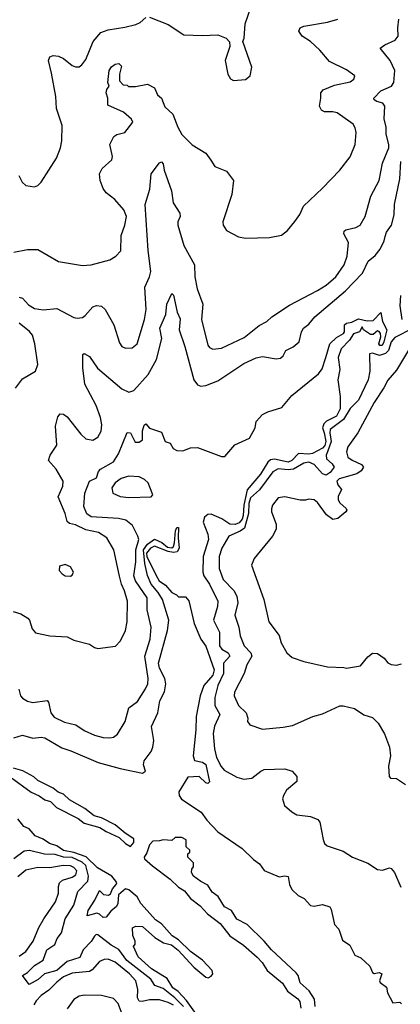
# Model space of a CAD drawing. Extents: x 2086813 to 2278017, y 548126 to 753336.
# Tile 289 of 461: x 2191499 to 2193718, y 681168 to 686902. Entities that reach past the tile are written whole.
import ezdxf

# ---------------------------------------------------------------- set-up
doc = ezdxf.new("R2010")
doc.units = 0

msp = doc.modelspace()

# ---------------------------------------------------------------- linework, layer by layer
at = {"layer": '0CON10XD'}
for points in [[(2192255, 686915.7), (2192364.5, 686874.5), (2192455, 686814), (2192565, 686809.2), (2192653.9, 686813.9), (2192702.5, 686795), (2192723, 686773), (2192723.3, 686745), (2192697.5, 686665), (2192713.3, 686585), (2192727, 686557), (2192745, 686546.7), (2192815, 686553.3), (2192842.5, 686575), (2192852.5, 686625), (2192800, 686775), (2192806.7, 686795), (2192813, 686877), (2192863.5, 687025)], [(2191465, 685547.5), (2191545, 685562.5), (2191605, 685564.2), (2191725, 685494), (2191865, 685470.8), (2191915, 685474.2), (2192025, 685504), (2192058.8, 685525), (2192089.2, 685555), (2192089.6, 685645), (2192111.8, 685705), (2192121.5, 685755), (2192106.9, 685795), (2192054.5, 685854.5), (2192003.4, 685893.4), (2191985, 685918.8), (2191967.8, 685965), (2191964.3, 686005), (2191980, 686035), (2192036.9, 686085), (2192039.1, 686105), (2192024.1, 686175), (2192048.2, 686221.8), (2192065, 686232.9), (2192111.5, 686245), (2192158, 686305), (2192151.7, 686321.7), (2192103.6, 686363.6), (2192013.6, 686403.6), (2192012.5, 686445), (2192003.8, 686475), (2192007.5, 686495), (2192020, 686515), (2192013.3, 686535), (2192021.4, 686605), (2192035, 686626.7), (2192055, 686643.3), (2192076.4, 686646.4), (2192091.7, 686631.7), (2192080, 686585), (2192080, 686545), (2192101.7, 686521.7), (2192125, 686520), (2192132.5, 686512.5), (2192175, 686512.5), (2192245, 686526.7), (2192285, 686505.8), (2192303.3, 686463.3), (2192325.4, 686445.4), (2192345.5, 686395), (2192391.1, 686351.1), (2192420.5, 686275), (2192443.9, 686233.9), (2192505, 686172.9), (2192584.4, 686124.4), (2192612.7, 686082.7), (2192636.4, 686046.4), (2192705, 686018.8), (2192745.6, 685965), (2192736.6, 685883.4), (2192684.2, 685725), (2192686, 685705), (2192703.8, 685675), (2192775, 685638), (2192815, 685630), (2192955, 685633.8), (2193025, 685646.7), (2193060, 685675), (2193103, 685727), (2193132.7, 685767.3), (2193154.4, 685815.6), (2193265, 685920), (2193365, 686026), (2193425, 686103.8), (2193454.2, 686175), (2193460.8, 686245), (2193455, 686272.5), (2193443, 686293), (2193348.9, 686358.9), (2193325, 686365.5), (2193275.7, 686365.7), (2193258.8, 686375), (2193247.7, 686397.7), (2193254.4, 686445.6), (2193254.5, 686475.5), (2193267.4, 686492.6), (2193335, 686520), (2193425, 686540), (2193446.7, 686555), (2193453.3, 686575), (2193405, 686610), (2193305, 686658.8), (2193248.8, 686725), (2193193.8, 686773.8), (2193145, 686805.7), (2193127.1, 686835), (2193133.8, 686855), (2193155, 686864.3), (2193293.1, 686886.9), (2193354.6, 686905.4)], [(2191493.1, 685995), (2191514, 685955), (2191535, 685936.7), (2191585, 685928.8), (2191605, 685936.7), (2191624.2, 685955.8), (2191714.2, 686095), (2191736, 686155), (2191743.9, 686196.1), (2191745.7, 686285), (2191714.1, 686384.1), (2191709.1, 686455), (2191685, 686590), (2191666, 686665), (2191675, 686685.8), (2191695, 686692.9), (2191725, 686690), (2191755, 686675.6), (2191805, 686635.6), (2191825, 686626.9), (2191845, 686627.1), (2191861.7, 686638.3), (2191885, 686670), (2191927.5, 686775), (2191972.6, 686827.4), (2192015, 686843.4), (2192112.7, 686857.3), (2192176.4, 686873.6), (2192201.2, 686885), (2192235, 686914)], [(2191495, 685286), (2191515, 685280), (2191550.6, 685240.6), (2191585, 685220.6), (2191635, 685212.7), (2191715, 685220), (2191815, 685167.5), (2191835, 685162.9), (2191865, 685167.5), (2191881.3, 685178.7), (2191925, 685230), (2191947.7, 685237.7), (2191975, 685234.2), (2191997.1, 685215), (2192047.5, 685125), (2192080, 685020), (2192095, 684999.2), (2192115, 684988.1), (2192155, 684991.1), (2192184.4, 685015), (2192227.2, 685155), (2192235.4, 685215), (2192228.9, 685345), (2192256.7, 685405), (2192263.2, 685435), (2192248, 685558), (2192230, 685825), (2192257.5, 685915), (2192266, 686005), (2192315, 686068.8), (2192325, 686073.3), (2192335, 686062.5), (2192341.4, 686025), (2192384.5, 685905), (2192394.5, 685835), (2192432, 685775), (2192434, 685755), (2192421.1, 685725), (2192420.5, 685705), (2192455, 685586), (2192517.5, 685475), (2192520.4, 685405), (2192534.5, 685335), (2192566.4, 685245), (2192559.6, 685155), (2192595, 685006.7), (2192605, 684992), (2192625, 684982.5), (2192675, 684988.9), (2192808.1, 685051.9), (2192895, 685121.2), (2192940, 685145), (2192969.2, 685170.8), (2193071.1, 685238.9), (2193235.7, 685324.3), (2193285, 685356.1), (2193341.5, 685405), (2193390, 685475), (2193407.7, 685525), (2193416.4, 685603.6), (2193389.1, 685655), (2193390.5, 685669.5), (2193401.1, 685678.9), (2193458.1, 685691.9), (2193484.2, 685705), (2193513.8, 685756.2), (2193546.4, 685875), (2193594.7, 685965.3), (2193614, 686066), (2193650.3, 686155), (2193651.2, 686175), (2193635.3, 686235), (2193634.8, 686275), (2193623.5, 686325), (2193628.4, 686398.4), (2193615.9, 686415.9), (2193580.8, 686425), (2193565.7, 686435), (2193563.1, 686445), (2193605, 686488.1), (2193666.7, 686515), (2193680.7, 686535), (2193686.9, 686605), (2193658.6, 686665), (2193600, 686735), (2193628, 686755), (2193687.3, 686782.7), (2193705.5, 686805), (2193702.9, 686855), (2193708.9, 686905)], [(2191461.2, 683455), (2191505, 683441.1), (2191547.1, 683417.1), (2191557.1, 683405), (2191571.9, 683355), (2191592, 683332), (2191675, 683314.2), (2191775, 683308), (2191815, 683288), (2191905, 683266), (2191935, 683246.2), (2191955, 683240.8), (2192057, 683253), (2192086.2, 683285), (2192115.7, 683344.3), (2192125.5, 683394.5), (2192127.8, 683515), (2192110.6, 683575), (2192091.9, 683615), (2192081.7, 683661.7), (2192047.3, 683815), (2192006.9, 683885), (2191957.5, 683915), (2191885, 683930.5), (2191825, 683960), (2191788.7, 683968.7), (2191775, 683980), (2191765, 684026), (2191722.4, 684122.4), (2191751.4, 684185), (2191752.9, 684215), (2191711.9, 684285), (2191667.8, 684335), (2191677.5, 684365), (2191716.1, 684425), (2191707.5, 684535), (2191721.2, 684588.8), (2191735, 684606), (2191755, 684604.2), (2191775, 684589.4), (2191855, 684488.1), (2191885, 684461.1), (2191925, 684453.1), (2191955, 684470), (2191974.6, 684505.4), (2191977.8, 684542.2), (2191970.9, 684585), (2191944.7, 684655), (2191879.4, 684779.4), (2191867.9, 684875), (2191867.5, 684952.5), (2191875, 684957.5), (2191905, 684939.6), (2191952.4, 684872.4), (2192095, 684752.9), (2192135, 684733.5), (2192165, 684741.5), (2192247.2, 684835), (2192296.5, 684923.5), (2192326.9, 685045), (2192316.3, 685105), (2192350.5, 685185), (2192357.5, 685245), (2192385, 685308), (2192395, 685296.7), (2192417.6, 685197.6), (2192435, 685160), (2192427.9, 685095), (2192461.4, 684998.6), (2192515, 684803.8), (2192535, 684775.7), (2192555, 684768.5), (2192585, 684772.1), (2192655, 684799.2), (2192805, 684898.8), (2192877.3, 684932.7), (2192915, 684941.1), (2192995, 684926.9), (2193019.3, 684930.7), (2193035.7, 684945), (2193051.2, 684975), (2193094.1, 684995.9), (2193127.5, 685025), (2193142, 685085), (2193154, 685105), (2193185, 685129.4), (2193218.9, 685171.1), (2193397.7, 685322.3), (2193497.1, 685425), (2193531.2, 685495), (2193571.5, 685528.5), (2193600, 685565), (2193624.2, 685614.2), (2193629.7, 685639.7), (2193637.5, 685665), (2193666.1, 685705), (2193681.7, 685765), (2193683.9, 685825), (2193714.7, 685975), (2193720.9, 686075)], [(2193718.3, 685295), (2193714.2, 685235), (2193726.6, 685156.6)], [(2191493.5, 683003.5), (2191504.6, 682965), (2191515, 682951.1), (2191545, 682933.2), (2191575, 682926.4), (2191658.2, 682938.2), (2191667.9, 682927.9), (2191680.4, 682865), (2191699.4, 682839.4), (2191760.9, 682810.9), (2191825.8, 682795.8), (2191875, 682762.3), (2191935, 682734.6), (2191985, 682721.8), (2192025, 682720.6), (2192045.4, 682724.6), (2192069.2, 682740.8), (2192114.2, 682815.8), (2192136, 682894), (2192185, 682930.6), (2192233.2, 683005), (2192245.3, 683035), (2192248.8, 683065), (2192227.6, 683195), (2192260.4, 683295), (2192266.3, 683365), (2192241.2, 683465), (2192241.9, 683535), (2192173.4, 683635), (2192163.7, 683663.7), (2192175.1, 683744.9), (2192175.6, 683815), (2192192.6, 683875), (2192188, 683895), (2192156.7, 683956.7), (2192118, 683988), (2192075, 683997.4), (2191916.6, 684006.6), (2191891.2, 684025), (2191873.2, 684066.8), (2191878.2, 684145), (2191905, 684213.8), (2191946.6, 684233.4), (2191959.2, 684270.8), (2191970, 684285), (2192045, 684327.8), (2192074.1, 684374.1), (2192125, 684496.9), (2192145.8, 684495), (2192171.7, 684441.7), (2192195, 684442.5), (2192215, 684454.2), (2192215, 684507.5), (2192225, 684540), (2192235, 684547.5), (2192255, 684522.9), (2192325, 684500), (2192347.5, 684445), (2192375.8, 684435.8), (2192393.3, 684405), (2192415, 684393.8), (2192449.5, 684390.5), (2192495, 684408), (2192535, 684410), (2192675, 684357.5), (2192695, 684358), (2192753.2, 684426.8), (2192837.9, 684465), (2192871.3, 684525), (2192878.1, 684561.9), (2192915, 684602.1), (2192945, 684618.9), (2193027.3, 684642.7), (2193085, 684712.6), (2193240.9, 684839.1), (2193261.7, 684868.3), (2193284.6, 684934.6), (2193308, 685015), (2193345, 685051.1), (2193387.5, 685075), (2193392.8, 685085), (2193393.3, 685125), (2193405, 685135.4), (2193435, 685140), (2193475, 685160), (2193525, 685148.9), (2193560, 685150), (2193605, 685197.5), (2193613.6, 685143.6), (2193638.9, 685095), (2193622.7, 685025), (2193612, 685005), (2193599.2, 685005), (2193593.2, 685015), (2193604.4, 685055.6), (2193602.9, 685075), (2193595.5, 685085.5), (2193585, 685090.6), (2193560.6, 685069.4), (2193545, 685068.2), (2193503.8, 685095), (2193495, 685113.3), (2193480.6, 685085), (2193445, 685072.5), (2193422.5, 685035), (2193372.5, 684985), (2193355.6, 684935), (2193364.4, 684865), (2193353.1, 684805), (2193366.8, 684706.8), (2193367.4, 684635), (2193345, 684592.6), (2193287, 684563), (2193271.6, 684548.4), (2193265.1, 684525), (2193274.3, 684495), (2193284.5, 684445), (2193278.3, 684421.7), (2193265, 684407), (2193206.7, 684375), (2193185, 684370.7), (2193125.1, 684374.9), (2193085, 684334.8), (2193065, 684325.8), (2192985, 684342.3), (2192961.5, 684338.5), (2192945, 684326), (2192901.9, 684255), (2192825.5, 684164.5), (2192805.3, 684075.2), (2192802, 684015), (2192795, 683993), (2192777.9, 683972.1), (2192755, 683962.9), (2192725, 683964.9), (2192677.5, 683995), (2192615, 684022.3), (2192595, 684020.8), (2192576.6, 684005), (2192569.2, 683975), (2192596.7, 683905), (2192600.3, 683875), (2192568.1, 683775), (2192567, 683685), (2192573.4, 683663.4), (2192605.2, 683615), (2192653.9, 683515), (2192652.4, 683485), (2192628.8, 683405), (2192664.1, 683335), (2192664.7, 683255), (2192677, 683237), (2192713.8, 683215), (2192723.8, 683195), (2192688.1, 683155), (2192687.9, 683095), (2192653.4, 683025), (2192635.7, 682955), (2192637.4, 682907.4), (2192666.1, 682855), (2192635, 682787.5), (2192626, 682745), (2192634.6, 682655.4), (2192646.8, 682605), (2192672.6, 682552.6), (2192691.5, 682531.5), (2192765, 682490.5), (2192805, 682479.1), (2192852, 682485), (2192904, 682526), (2192925, 682534.5), (2193045, 682538.9), (2193086.6, 682526.6), (2193114.2, 682495), (2193114.2, 682465), (2193054, 682415), (2193036, 682385), (2193032, 682365), (2193042, 682325), (2193085, 682288)], [(2191475, 684756.7), (2191515, 684810), (2191591.2, 684855), (2191605.7, 684894.3), (2191588.2, 685015), (2191573.3, 685065), (2191556.8, 685086.8), (2191496.5, 685135)], [(2193792.7, 685105), (2193685, 685051.2), (2193664.9, 685025), (2193649.4, 684975), (2193632.1, 684957.9), (2193596.8, 684946.8), (2193555, 684960), (2193539.2, 684955), (2193539.5, 684855), (2193530.4, 684805), (2193473.8, 684686.2), (2193425, 684638), (2193385.9, 684574.1), (2193309, 684515), (2193306.1, 684495), (2193314.3, 684445), (2193292.8, 684385), (2193285.4, 684365), (2193287.8, 684345), (2193321.4, 684315), (2193332.2, 684295), (2193308.6, 684265), (2193285, 684249.3), (2193265, 684257), (2193215, 684311.9), (2193185, 684324.4), (2193155, 684318.4), (2193095, 684284.1), (2193065, 684280.3), (2193005, 684286.3), (2192975, 684268.9), (2192896.4, 684163.6), (2192845, 684117.8), (2192835.8, 684085), (2192833.5, 684026.5), (2192808.6, 683941.4), (2192785, 683922.8), (2192718.8, 683895), (2192677.1, 683825), (2192661.4, 683775), (2192661.4, 683705), (2192685, 683641.5), (2192747.7, 683577.7), (2192765.3, 683545), (2192770, 683505), (2192753.9, 683435), (2192777.3, 683365), (2192784.2, 683314.2), (2192807.5, 683255), (2192845.9, 683215), (2192852.4, 683195), (2192823.2, 683145), (2192808, 683095), (2192750.5, 682985), (2192748.5, 682965), (2192775, 682908), (2192820, 682865), (2192829.2, 682835), (2192826.2, 682815), (2192840, 682795), (2192915, 682771.2), (2193035, 682781.2), (2193088.8, 682791.2), (2193207.5, 682845), (2193265, 682860), (2193365, 682905.6), (2193385, 682907.1), (2193451.1, 682891.1), (2193504.3, 682854.3), (2193555, 682839.2), (2193588.6, 682805), (2193625, 682743.3), (2193654, 682665), (2193660, 682615), (2193650, 682555), (2193652.5, 682495), (2193660, 682485), (2193695, 682482.5), (2193748.3, 682448.3)], [(2193765, 684976.9), (2193695, 684860.8), (2193645, 684801.9), (2193622.4, 684757.6), (2193565, 684673.1), (2193469.5, 684495), (2193411.5, 684415), (2193404.5, 684385), (2193411.5, 684355), (2193436.5, 684336.5), (2193490.9, 684310.9), (2193503.3, 684295), (2193490.5, 684275), (2193465, 684258.1), (2193362, 684228), (2193347.5, 684215), (2193353.2, 684193.2), (2193375.6, 684165), (2193355.3, 684125), (2193356.2, 684105), (2193365, 684087.7), (2193402.2, 684055), (2193405.7, 684045), (2193400.6, 684035), (2193353.4, 683996.6), (2193325, 683990.5), (2193287.8, 684017.8), (2193235, 684090), (2193215, 684106), (2193185, 684110), (2193165, 684103.3), (2193135, 684104), (2193045, 684123.8), (2193005, 684116.7), (2192973.3, 684075), (2192966.4, 684053.6), (2192966.7, 684035), (2192994, 683965), (2192994, 683935), (2192972, 683895), (2192865, 683763.3), (2192850, 683725), (2192922.5, 683525), (2192951.9, 683395), (2193011.4, 683315), (2193023.4, 683273.4), (2193056.2, 683215), (2193087.3, 683187.3), (2193155, 683164.2), (2193294.1, 683134.1), (2193389.2, 683129.2), (2193405, 683126.2), (2193485, 683140), (2193528.3, 683191.7), (2193555, 683213.3), (2193585, 683210), (2193623.9, 683183.9), (2193645, 683157.5), (2193665, 683147.5), (2193695, 683143.3), (2193725, 683150)], [(2192135, 684118.7), (2192265, 684122.5), (2192274.3, 684135), (2192272.2, 684145), (2192247.1, 684205), (2192226.5, 684225), (2192195, 684240.3), (2192135, 684242.9), (2192090.8, 684229.2), (2192055.9, 684204.1), (2192036.7, 684175), (2192042.2, 684145), (2192085.7, 684125.7), (2192135, 684118.7)], [(2192351.8, 683035), (2192346, 683065), (2192315, 683125.5), (2192308.7, 683155), (2192361.5, 683345), (2192367.5, 683405), (2192330.8, 683525), (2192307.1, 683567.1), (2192266.2, 683615), (2192243.7, 683665), (2192227.9, 683735), (2192221.1, 683815), (2192245, 683847.8), (2192285, 683876.5), (2192327.2, 683857.2), (2192360.9, 683830.9), (2192385, 683825.5), (2192395.3, 683834.7), (2192402.3, 683855), (2192406.9, 683925), (2192415, 683943.8), (2192425.5, 683945.5), (2192421.9, 683885), (2192428.9, 683825), (2192416.7, 683803.3), (2192395, 683799.2), (2192365, 683804.7), (2192285, 683835.6), (2192260.8, 683825), (2192237.5, 683795), (2192240, 683775), (2192294.4, 683665.6), (2192312.2, 683635), (2192349.3, 683609.3), (2192385, 683566.2), (2192413.3, 683553.3), (2192425, 683540), (2192465, 683540), (2192485, 683517.5), (2192516.9, 683385), (2192554.8, 683294.8), (2192585, 683253.3), (2192633.1, 683115), (2192625.9, 683085), (2192571.7, 683025), (2192551.6, 682965), (2192526.9, 682845), (2192525.9, 682765.9), (2192509.5, 682615), (2192518.2, 682588.2), (2192565, 682578.4), (2192584.2, 682564.2), (2192605, 682463.8), (2192596.2, 682453.8), (2192585, 682457.1), (2192545, 682495.2), (2192478.3, 682491.7), (2192426.9, 682405), (2192427.8, 682385), (2192442.8, 682362.8), (2192557.7, 682287.7), (2192589.7, 682239.7), (2192653.3, 682173.3), (2192796.7, 682075), (2192862.1, 682012.1), (2192897, 681987), (2192925, 681947.5), (2193010.7, 681910.7), (2193045, 681916.7), (2193065, 681912.5), (2193072.5, 681865), (2193085.9, 681835.9), (2193121.7, 681801.7), (2193157.5, 681785), (2193194.1, 681744.1), (2193215, 681740), (2193265, 681750), (2193306.4, 681736.4), (2193315, 681720), (2193333.6, 681633.6), (2193360, 681605), (2193381.7, 681541.7), (2193423, 681513), (2193452.5, 681455), (2193488.3, 681438.3), (2193539.3, 681389.3), (2193555, 681352.5), (2193565, 681347.5), (2193595, 681352.5), (2193610, 681345), (2193597.5, 681305), (2193600, 681295), (2193637, 681267), (2193642.5, 681235), (2193675, 681177.5), (2193715, 681180), (2193725, 681170)], [(2191795, 683661.2), (2191805, 683667.5), (2191813.3, 683685), (2191795.9, 683715.9), (2191765, 683728.8), (2191730.7, 683719.3), (2191730, 683695), (2191746.7, 683675), (2191765, 683663.8), (2191795, 683661.2)], [(2191465, 682720), (2191515, 682736.2), (2191575, 682718), (2191625, 682724), (2191645, 682719.2), (2191745, 682661.2), (2191797.5, 682645), (2191956.8, 682576.8), (2192085, 682541.1), (2192215, 682513.8), (2192232.5, 682525), (2192221.7, 682561.7), (2192224, 682585), (2192265, 682640), (2192275.4, 682665), (2192281.1, 682705), (2192267.5, 682785), (2192304.6, 682865), (2192315.5, 682935), (2192342.3, 682987.7), (2192351.8, 683035)], [(2191442.7, 682492.7), (2191565, 682403.1), (2191612.4, 682382.4), (2191645, 682358.2), (2191678.7, 682348.7), (2191713.8, 682315), (2191839.4, 682249.4), (2191875, 682223.4), (2191967.1, 682197.1), (2192003.3, 682175), (2192079.7, 682139.7), (2192115, 682104.2), (2192145, 682087.5), (2192165, 682110), (2192165, 682132.5), (2192114.2, 682164.2), (2192055, 682213.8), (2191975, 682254), (2191933.3, 682265), (2191878.3, 682308.3), (2191789.5, 682359.5), (2191755, 682392), (2191723, 682403), (2191695, 682426), (2191605, 682471.2), (2191582.3, 682492.3), (2191517.7, 682527.7), (2191462.3, 682542.3)], [(2192528.8, 681108.8), (2192471.2, 681191.2), (2192423.3, 681243.3), (2192391.7, 681265), (2192358.6, 681318.6), (2192267.1, 681375), (2192190, 681445), (2192162.5, 681505), (2192171.7, 681518.3), (2192172.5, 681535), (2192158.3, 681568.3), (2192157.5, 681612.5), (2192177, 681623), (2192215, 681621.2), (2192286.2, 681556.2), (2192337, 681527), (2192383.6, 681513.6), (2192423.8, 681483.8), (2192514.5, 681384.5), (2192585, 681326), (2192598.3, 681321.7), (2192615, 681331.2), (2192624, 681345), (2192620.6, 681365), (2192565, 681424.4), (2192495.6, 681475.6), (2192425, 681544.3), (2192387.8, 681567.8), (2192325, 681636), (2192290.3, 681660.3), (2192225, 681734.2), (2192205.5, 681755), (2192184.4, 681794.4), (2192135.6, 681835), (2192115, 681840.5), (2192074.6, 681805), (2192070.6, 681755), (2192063.1, 681736.9), (2192030.1, 681709.9), (2192003.6, 681676.4), (2191985, 681673.1), (2191963.6, 681693.6), (2191948, 681698), (2191893.2, 681683.2), (2191897.3, 681715), (2191937.3, 681775), (2191965, 681830), (2191988.5, 681808.5), (2192015.9, 681804.1), (2192027.7, 681812.3), (2192039.9, 681840.1), (2192060.9, 681865), (2192064.5, 681875), (2192060, 681885), (2192035.2, 681915), (2191952.7, 681962.7), (2191886.7, 682026.7), (2191815, 682051.3), (2191755, 682064.3), (2191715, 682091.5), (2191673.3, 682105), (2191635, 682130), (2191589.5, 682149.5), (2191555, 682190), (2191523.7, 682203.7), (2191488.2, 682248.2)], [(2193085, 682288), (2193115, 682270.6), (2193195, 682262.2), (2193238, 682245), (2193249.1, 682229.1), (2193267.7, 682127.7), (2193276.7, 682105), (2193291.2, 682091.2), (2193385, 682059.2), (2193440, 682025), (2193529.1, 681989.1), (2193585, 681953.3), (2193615, 681950), (2193655, 681963.3), (2193665, 681958.8), (2193684, 681935), (2193720.8, 681850.8)], [(2193222, 681155), (2193218.3, 681198.3), (2193185.9, 681245.9), (2193133.9, 681293.9), (2193123.3, 681335), (2193111.7, 681351.7), (2192967.5, 681485), (2192925, 681536.7), (2192825, 681633.3), (2192765, 681663.8), (2192734, 681714), (2192692.5, 681735), (2192656.4, 681796.4), (2192620.7, 681820.7), (2192595, 681862.5), (2192555, 681882.5), (2192512.5, 681915), (2192500, 681935), (2192502.5, 681955), (2192511.7, 681968.3), (2192511.7, 681991.7), (2192480, 682025), (2192480, 682045), (2192490, 682055), (2192490, 682065), (2192470, 682085), (2192470, 682125), (2192445, 682140), (2192405, 682140), (2192385, 682122.5), (2192335.8, 682125.8), (2192315, 682119.2), (2192275, 682118.9), (2192255, 682096.9), (2192240.2, 682049.8), (2192224.4, 682025), (2192226, 682015), (2192272.5, 681975), (2192376.9, 681896.9), (2192425, 681850.5), (2192459.3, 681829.3), (2192494.5, 681785), (2192551.2, 681741.2), (2192593.8, 681695), (2192667.9, 681637.9), (2192725, 681567.8), (2192802.8, 681512.7), (2192883.1, 681443.1), (2192911.8, 681411.8), (2192940.9, 681365), (2193031.7, 681291.7), (2193059.4, 681245), (2193120.5, 681200.5), (2193132.5, 681185), (2193137.9, 681145)], [(2192454.5, 681155), (2192404.4, 681205), (2192335, 681259.9), (2192287.8, 681277.8), (2192262.7, 681315), (2192123.5, 681423.5), (2192076.8, 681486.8), (2192032.3, 681512.3), (2191955, 681573.1), (2191945, 681574.7), (2191935, 681565.4), (2191916.4, 681533.6), (2191869.8, 681485), (2191848.9, 681441.1), (2191775, 681417.3), (2191715, 681364.9), (2191644.2, 681345.8), (2191606.6, 681313.4), (2191555, 681282.9), (2191516.2, 681335), (2191545, 681353.8), (2191584.8, 681395), (2191635, 681424.8), (2191657.3, 681485), (2191703.8, 681516.2), (2191718.4, 681551.6), (2191742.9, 681585), (2191764.2, 681665), (2191814.8, 681745), (2191838.6, 681825), (2191895.8, 681885), (2191899.7, 681915), (2191885, 681977.2), (2191863.5, 681995), (2191805, 682022.2), (2191755, 682024.1), (2191705, 682040.5), (2191643.3, 682043.3), (2191555.7, 682064.3), (2191525, 682059.7), (2191464.3, 682015)], [(2191495, 681448.1), (2191535.3, 681474.7), (2191577.9, 681535), (2191610, 681615), (2191639.1, 681665), (2191708.2, 681765), (2191725.4, 681815), (2191724.6, 681855), (2191730.5, 681875), (2191748.8, 681891.2), (2191805, 681908.6), (2191827.1, 681922.9), (2191831.7, 681945), (2191815, 681964.7), (2191795, 681975.2), (2191752.7, 681977.3), (2191675, 681962), (2191605, 681964.7), (2191535, 681949.6), (2191489, 681911)], [(2192395, 681162.6), (2192365, 681179.1), (2192315, 681193.5), (2192255, 681194), (2192213.7, 681183.7), (2192195, 681187.3), (2192185.3, 681205), (2192187.3, 681255), (2192175.4, 681305), (2192138.5, 681345), (2192055, 681413.2), (2192015, 681430.5), (2191990.9, 681429.1), (2191965, 681416.9), (2191921.7, 681368.3), (2191905, 681358.2), (2191805, 681350.2), (2191755, 681327.3), (2191715, 681297.9), (2191669.8, 681250.2), (2191625, 681219.2), (2191595, 681189.1), (2191582, 681165)], [(2192102, 681095), (2192072.2, 681172.2), (2192045, 681202.5), (2191975, 681219.1), (2191875, 681220.8), (2191846.2, 681215), (2191814.7, 681195.3), (2191775, 681142.5)]]:
    msp.add_lwpolyline(points, dxfattribs=at)

doc.saveas('drawing.dxf')
